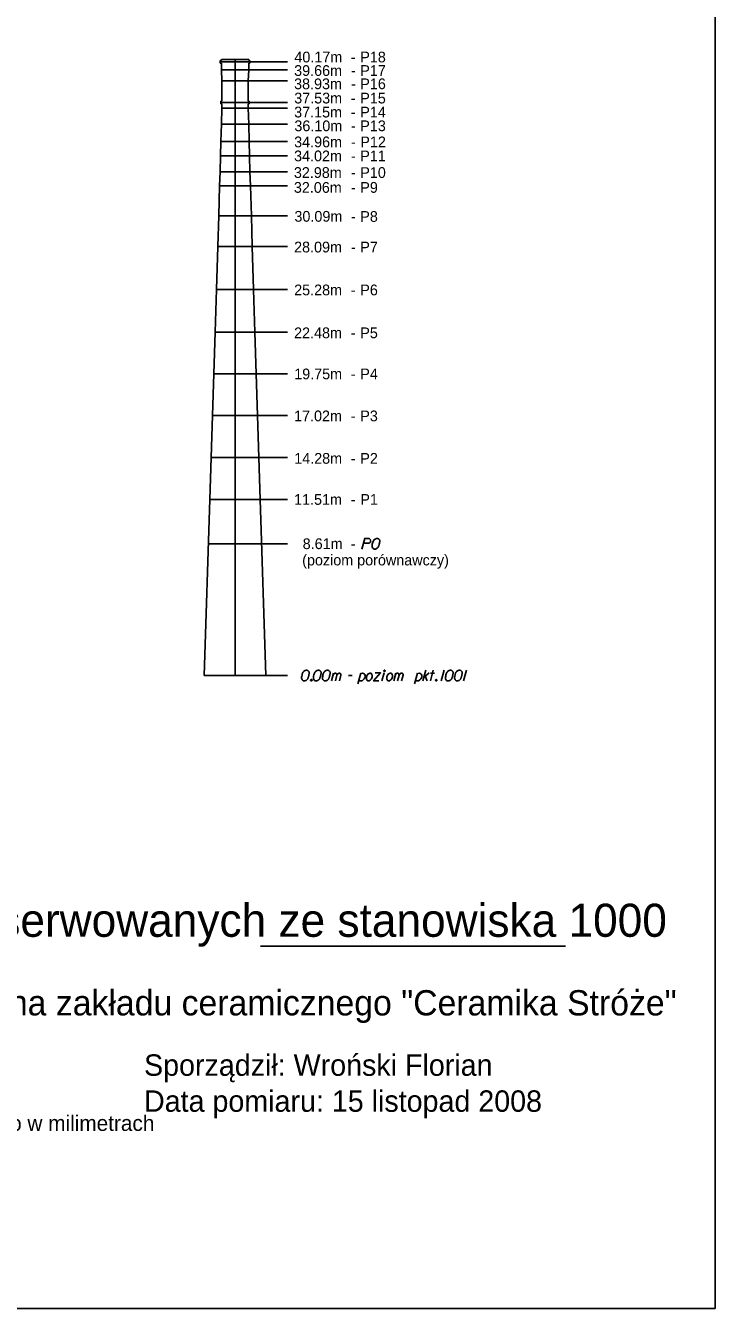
# Model space of a CAD drawing. Extents: x 138 to 6653, y -177 to 1520.
# Drawn here: x 329.68 to 339.59, y 2.29 to 20.71 of the extents above; entities that cross this region are included whole.
import ezdxf

# ---------------------------------------------------------------- set-up
doc = ezdxf.new("R2010")
doc.units = 0
doc.layers.add('Opisy', color=7, linetype='Continuous')
doc.layers.add('Ramka do drukowania', color=7, linetype='Continuous')

msp = doc.modelspace()

# ---------------------------------------------------------------- linework, layer by layer
at = {"layer": 'Opisy'}
for p, q in [((332.474, 20.204), (332.474, 20.185)), ((332.49, 20.204), (332.474, 20.204)), ((332.686, 20.185), (332.474, 20.185)), ((332.474, 20.185), (332.474, 20.166)), ((332.49, 20.166), (332.474, 20.166)), ((332.49, 20.222), (332.49, 20.204)), ((332.49, 20.222), (332.717, 20.222)), ((332.49, 20.072), (332.49, 20.166)), ((332.686, 11.376), (332.686, 20.222)), ((332.686, 20.185), (333.44, 20.185)), ((332.883, 20.222), (332.717, 20.222)), ((332.883, 20.222), (332.883, 20.204)), ((332.883, 20.204), (332.899, 20.204)), ((332.883, 20.166), (332.899, 20.166)), ((332.883, 20.072), (332.883, 20.166)), ((332.899, 20.204), (332.899, 20.185)), ((332.899, 20.185), (332.899, 20.166)), ((332.686, 20.072), (332.49, 20.072)), ((332.497, 19.912), (332.49, 20.072)), ((332.686, 19.912), (332.497, 19.912)), ((332.497, 19.912), (332.497, 19.624)), ((332.686, 20.072), (333.44, 20.072)), ((332.686, 19.912), (333.44, 19.912)), ((332.876, 19.912), (332.883, 20.072)), ((332.876, 19.912), (332.876, 19.624)), ((332.484, 19.624), (332.484, 19.605)), ((332.484, 19.624), (332.497, 19.624)), ((332.686, 19.605), (332.484, 19.605)), ((332.484, 19.605), (332.484, 19.586)), ((332.498, 19.586), (332.484, 19.586)), ((332.497, 19.522), (332.498, 19.586)), ((332.686, 19.605), (333.44, 19.605)), ((332.876, 19.522), (332.874, 19.586)), ((332.874, 19.586), (332.889, 19.586)), ((332.889, 19.624), (332.876, 19.624)), ((332.889, 19.624), (332.889, 19.605)), ((332.889, 19.605), (332.889, 19.586)), ((332.49, 19.291), (332.497, 19.522)), ((332.686, 19.522), (332.497, 19.522)), ((332.686, 19.522), (333.44, 19.522)), ((332.883, 19.291), (332.876, 19.522)), ((332.484, 19.041), (332.49, 19.291)), ((332.686, 19.291), (332.49, 19.291)), ((332.686, 19.291), (333.44, 19.291)), ((332.889, 19.041), (332.883, 19.291)), ((332.477, 18.835), (332.484, 19.041)), ((332.686, 19.041), (332.484, 19.041)), ((332.686, 19.041), (333.44, 19.041)), ((332.896, 18.835), (332.889, 19.041)), ((332.471, 18.607), (332.477, 18.835)), ((332.686, 18.835), (332.477, 18.835)), ((332.686, 18.835), (333.44, 18.835)), ((332.901, 18.607), (332.896, 18.835)), ((332.464, 18.405), (332.471, 18.607)), ((332.686, 18.607), (332.471, 18.607)), ((332.686, 18.607), (333.44, 18.607)), ((332.909, 18.405), (332.901, 18.607)), ((332.452, 17.973), (332.464, 18.405)), ((332.686, 18.405), (332.464, 18.405)), ((332.686, 18.405), (333.44, 18.405)), ((332.921, 17.973), (332.909, 18.405)), ((332.439, 17.535), (332.452, 17.973)), ((332.686, 17.973), (332.452, 17.973)), ((332.686, 17.973), (333.44, 17.973)), ((332.934, 17.535), (332.921, 17.973)), ((332.421, 16.918), (332.439, 17.535)), ((332.686, 17.535), (332.439, 17.535)), ((332.686, 17.535), (333.44, 17.535)), ((332.952, 16.918), (332.934, 17.535)), ((332.401, 16.305), (332.421, 16.918)), ((332.686, 16.918), (332.421, 16.918)), ((332.686, 16.918), (333.44, 16.918)), ((332.971, 16.305), (332.952, 16.918)), ((332.383, 15.706), (332.401, 16.305)), ((332.686, 16.305), (332.401, 16.305)), ((332.686, 16.305), (333.44, 16.305)), ((332.99, 15.706), (332.971, 16.305)), ((332.364, 15.108), (332.383, 15.706)), ((332.686, 15.706), (332.383, 15.706)), ((332.686, 15.706), (333.44, 15.706)), ((333.009, 15.108), (332.99, 15.706)), ((332.345, 14.506), (332.364, 15.108)), ((332.686, 15.108), (332.364, 15.108)), ((332.686, 15.108), (333.44, 15.108)), ((333.027, 14.506), (333.009, 15.108)), ((332.326, 13.9), (332.345, 14.506)), ((332.686, 14.506), (332.345, 14.506)), ((332.686, 14.506), (333.44, 14.506)), ((333.047, 13.9), (333.027, 14.506)), ((332.243, 11.376), (332.326, 13.9)), ((332.686, 13.9), (332.326, 13.9)), ((332.686, 13.9), (333.44, 13.9)), ((333.13, 11.376), (333.047, 13.9)), ((332.686, 13.263), (332.305, 13.263)), ((332.686, 13.263), (333.44, 13.263)), ((332.686, 11.376), (332.243, 11.376)), ((332.686, 11.376), (333.44, 11.376)), ((333.051, 7.488), (337.436, 7.488))]:
    msp.add_line(p, q, dxfattribs=at)
for points in [[(334.509, 13.189), (334.55, 13.343), (334.602, 13.343), (334.609, 13.342), (334.613, 13.34), (334.62, 13.337), (334.625, 13.333), (334.629, 13.328), (334.632, 13.322), (334.635, 13.314), (334.636, 13.306), (334.635, 13.3), (334.634, 13.295), (334.631, 13.291), (334.629, 13.287), (334.625, 13.282), (334.62, 13.278), (334.617, 13.276), (334.611, 13.274), (334.604, 13.272), (334.532, 13.272)], [(334.729, 13.343), (334.727, 13.343), (334.72, 13.342), (334.715, 13.34), (334.711, 13.339), (334.705, 13.337), (334.698, 13.333), (334.692, 13.329), (334.686, 13.325), (334.682, 13.32), (334.679, 13.314), (334.675, 13.308), (334.671, 13.3), (334.669, 13.295), (334.666, 13.288), (334.663, 13.276), (334.659, 13.258), (334.657, 13.243), (334.657, 13.23), (334.658, 13.22), (334.663, 13.209), (334.666, 13.203), (334.672, 13.196), (334.68, 13.191), (334.683, 13.19), (334.691, 13.189), (334.697, 13.189), (334.706, 13.19), (334.715, 13.192), (334.721, 13.196), (334.729, 13.202), (334.733, 13.206), (334.738, 13.21), (334.742, 13.215), (334.744, 13.219), (334.746, 13.225), (334.748, 13.227), (334.75, 13.234), (334.753, 13.241), (334.755, 13.248), (334.756, 13.253), (334.757, 13.257), (334.759, 13.261), (334.761, 13.272), (334.762, 13.278), (334.763, 13.285), (334.765, 13.293), (334.766, 13.304), (334.766, 13.308), (334.765, 13.312), (334.763, 13.317), (334.76, 13.325), (334.756, 13.329), (334.753, 13.333), (334.748, 13.337), (334.743, 13.339), (334.739, 13.34), (334.736, 13.342), (334.729, 13.343)], [(333.716, 11.45), (333.713, 11.45), (333.706, 11.449), (333.701, 11.448), (333.697, 11.447), (333.691, 11.444), (333.684, 11.441), (333.678, 11.437), (333.672, 11.432), (333.668, 11.427), (333.665, 11.421), (333.661, 11.415), (333.657, 11.408), (333.655, 11.403), (333.653, 11.396), (333.649, 11.384), (333.645, 11.365), (333.643, 11.351), (333.643, 11.337), (333.644, 11.328), (333.649, 11.317), (333.653, 11.311), (333.659, 11.303), (333.666, 11.299), (333.67, 11.297), (333.677, 11.296), (333.683, 11.296), (333.693, 11.297), (333.701, 11.3), (333.707, 11.303), (333.716, 11.31), (333.719, 11.313), (333.724, 11.318), (333.728, 11.323), (333.73, 11.327), (333.733, 11.333), (333.734, 11.335), (333.736, 11.341), (333.739, 11.348), (333.741, 11.356), (333.742, 11.361), (333.744, 11.364), (333.745, 11.369), (333.747, 11.38), (333.748, 11.386), (333.75, 11.392), (333.751, 11.401), (333.752, 11.412), (333.752, 11.415), (333.751, 11.42), (333.75, 11.425), (333.746, 11.432), (333.742, 11.437), (333.739, 11.441), (333.734, 11.444), (333.729, 11.447), (333.725, 11.448), (333.722, 11.449), (333.716, 11.45)], [(333.887, 11.45), (333.884, 11.45), (333.877, 11.449), (333.872, 11.448), (333.869, 11.447), (333.862, 11.444), (333.855, 11.441), (333.849, 11.437), (333.843, 11.432), (333.839, 11.427), (333.836, 11.421), (333.832, 11.415), (333.829, 11.408), (333.826, 11.403), (333.824, 11.396), (333.82, 11.384), (333.816, 11.365), (333.814, 11.351), (333.814, 11.337), (333.815, 11.328), (333.82, 11.317), (333.824, 11.311), (333.83, 11.303), (333.837, 11.299), (333.841, 11.297), (333.848, 11.296), (333.854, 11.296), (333.864, 11.297), (333.872, 11.3), (333.878, 11.303), (333.887, 11.31), (333.89, 11.313), (333.895, 11.318), (333.899, 11.323), (333.901, 11.327), (333.904, 11.333), (333.905, 11.335), (333.907, 11.341), (333.91, 11.348), (333.912, 11.356), (333.913, 11.361), (333.915, 11.364), (333.916, 11.369), (333.918, 11.38), (333.92, 11.386), (333.921, 11.392), (333.922, 11.401), (333.923, 11.412), (333.923, 11.415), (333.922, 11.42), (333.921, 11.425), (333.917, 11.432), (333.913, 11.437), (333.91, 11.441), (333.905, 11.444), (333.9, 11.447), (333.896, 11.448), (333.893, 11.449), (333.887, 11.45)], [(334.017, 11.45), (334.014, 11.45), (334.007, 11.449), (334.002, 11.448), (333.998, 11.447), (333.992, 11.444), (333.985, 11.441), (333.979, 11.437), (333.973, 11.432), (333.969, 11.427), (333.966, 11.421), (333.962, 11.415), (333.958, 11.408), (333.956, 11.403), (333.954, 11.396), (333.95, 11.384), (333.946, 11.365), (333.944, 11.351), (333.944, 11.337), (333.945, 11.328), (333.95, 11.317), (333.954, 11.311), (333.96, 11.303), (333.967, 11.299), (333.971, 11.297), (333.978, 11.296), (333.984, 11.296), (333.994, 11.297), (334.002, 11.3), (334.008, 11.303), (334.017, 11.31), (334.02, 11.313), (334.025, 11.318), (334.029, 11.323), (334.031, 11.327), (334.034, 11.333), (334.035, 11.335), (334.037, 11.341), (334.04, 11.348), (334.042, 11.356), (334.043, 11.361), (334.045, 11.364), (334.046, 11.369), (334.048, 11.38), (334.049, 11.386), (334.051, 11.392), (334.052, 11.401), (334.053, 11.412), (334.053, 11.415), (334.052, 11.42), (334.051, 11.425), (334.047, 11.432), (334.043, 11.437), (334.04, 11.441), (334.035, 11.444), (334.03, 11.447), (334.026, 11.448), (334.023, 11.449), (334.017, 11.45)], [(334.831, 11.45), (334.837, 11.45), (334.841, 11.448), (334.845, 11.443), (334.845, 11.437), (334.841, 11.432), (334.837, 11.43), (334.831, 11.43), (334.828, 11.432), (334.824, 11.437), (334.824, 11.443), (334.828, 11.448), (334.831, 11.45)], [(335.387, 11.296), (335.428, 11.45)], [(335.495, 11.296), (335.535, 11.45)], [(335.691, 11.45), (335.649, 11.296)], [(335.784, 11.45), (335.782, 11.45), (335.774, 11.449), (335.77, 11.448), (335.766, 11.447), (335.76, 11.444), (335.753, 11.441), (335.746, 11.437), (335.74, 11.432), (335.737, 11.427), (335.733, 11.421), (335.729, 11.415), (335.726, 11.408), (335.723, 11.403), (335.721, 11.396), (335.717, 11.384), (335.714, 11.365), (335.711, 11.351), (335.711, 11.337), (335.712, 11.328), (335.717, 11.317), (335.721, 11.311), (335.727, 11.303), (335.734, 11.299), (335.738, 11.297), (335.745, 11.296), (335.751, 11.296), (335.761, 11.297), (335.77, 11.3), (335.776, 11.303), (335.784, 11.31), (335.788, 11.313), (335.793, 11.318), (335.796, 11.323), (335.799, 11.327), (335.801, 11.333), (335.802, 11.335), (335.805, 11.341), (335.807, 11.348), (335.81, 11.356), (335.811, 11.361), (335.812, 11.364), (335.813, 11.369), (335.816, 11.38), (335.817, 11.386), (335.818, 11.392), (335.819, 11.401), (335.821, 11.412), (335.821, 11.415), (335.819, 11.42), (335.818, 11.425), (335.814, 11.432), (335.811, 11.437), (335.807, 11.441), (335.802, 11.444), (335.797, 11.447), (335.794, 11.448), (335.79, 11.449), (335.784, 11.45)], [(335.914, 11.45), (335.912, 11.45), (335.904, 11.449), (335.899, 11.448), (335.896, 11.447), (335.89, 11.444), (335.882, 11.441), (335.876, 11.437), (335.87, 11.432), (335.867, 11.427), (335.863, 11.421), (335.859, 11.415), (335.856, 11.408), (335.853, 11.403), (335.851, 11.396), (335.847, 11.384), (335.844, 11.365), (335.841, 11.351), (335.841, 11.337), (335.842, 11.328), (335.847, 11.317), (335.851, 11.311), (335.857, 11.303), (335.864, 11.299), (335.868, 11.297), (335.875, 11.296), (335.881, 11.296), (335.891, 11.297), (335.899, 11.3), (335.905, 11.303), (335.914, 11.31), (335.918, 11.313), (335.922, 11.318), (335.926, 11.323), (335.929, 11.327), (335.931, 11.333), (335.932, 11.335), (335.935, 11.341), (335.937, 11.348), (335.939, 11.356), (335.941, 11.361), (335.942, 11.364), (335.943, 11.369), (335.946, 11.38), (335.947, 11.386), (335.948, 11.392), (335.949, 11.401), (335.95, 11.412), (335.95, 11.415), (335.949, 11.42), (335.948, 11.425), (335.944, 11.432), (335.941, 11.437), (335.937, 11.441), (335.932, 11.444), (335.927, 11.447), (335.924, 11.448), (335.92, 11.449), (335.914, 11.45)], [(336.012, 11.45), (335.971, 11.296)], [(333.78, 11.317), (333.786, 11.317), (333.79, 11.314), (333.793, 11.31), (333.793, 11.303), (333.79, 11.299), (333.786, 11.296), (333.78, 11.296), (333.776, 11.299), (333.773, 11.303), (333.773, 11.31), (333.776, 11.314), (333.78, 11.317)], [(334.074, 11.296), (334.102, 11.407)], [(334.094, 11.378), (334.1, 11.391), (334.106, 11.398), (334.114, 11.403), (334.121, 11.407), (334.126, 11.409), (334.133, 11.409), (334.136, 11.408), (334.14, 11.403), (334.145, 11.397), (334.149, 11.386), (334.15, 11.38), (334.156, 11.391), (334.164, 11.398), (334.171, 11.403), (334.178, 11.407), (334.184, 11.409), (334.19, 11.409), (334.195, 11.408), (334.199, 11.403), (334.202, 11.397), (334.206, 11.386), (334.207, 11.38), (334.187, 11.296)], [(334.13, 11.296), (334.15, 11.38)], [(334.317, 11.374), (334.369, 11.374)], [(334.451, 11.256), (334.493, 11.408)], [(334.489, 11.395), (334.501, 11.404), (334.519, 11.408), (334.534, 11.405), (334.544, 11.398), (334.551, 11.388), (334.556, 11.375), (334.557, 11.363), (334.555, 11.352), (334.551, 11.339), (334.541, 11.324), (334.529, 11.311), (334.511, 11.299), (334.495, 11.296), (334.48, 11.297), (334.465, 11.306)], [(334.625, 11.408), (334.633, 11.408), (334.643, 11.403), (334.653, 11.39), (334.654, 11.384), (334.655, 11.378), (334.655, 11.373), (334.655, 11.354), (334.652, 11.342), (334.646, 11.328), (334.638, 11.316), (334.626, 11.305), (334.615, 11.296), (334.597, 11.296), (334.59, 11.299), (334.582, 11.305), (334.579, 11.311), (334.574, 11.325), (334.574, 11.347), (334.576, 11.354), (334.581, 11.37), (334.586, 11.379), (334.588, 11.384), (334.601, 11.397), (334.613, 11.404), (334.625, 11.408)], [(334.698, 11.41), (334.777, 11.41), (334.676, 11.296), (334.754, 11.296)], [(334.797, 11.296), (334.829, 11.414)], [(334.916, 11.408), (334.925, 11.408), (334.934, 11.403), (334.944, 11.39), (334.945, 11.384), (334.947, 11.378), (334.947, 11.373), (334.947, 11.354), (334.943, 11.342), (334.937, 11.328), (334.93, 11.316), (334.917, 11.305), (334.907, 11.296), (334.888, 11.296), (334.881, 11.299), (334.874, 11.305), (334.87, 11.311), (334.865, 11.325), (334.865, 11.347), (334.868, 11.354), (334.873, 11.37), (334.877, 11.379), (334.88, 11.384), (334.892, 11.397), (334.904, 11.404), (334.916, 11.408)], [(334.967, 11.296), (334.995, 11.407)], [(334.988, 11.378), (334.994, 11.391), (335, 11.398), (335.007, 11.403), (335.015, 11.407), (335.019, 11.409), (335.027, 11.409), (335.029, 11.408), (335.034, 11.403), (335.039, 11.397), (335.042, 11.386), (335.044, 11.38), (335.05, 11.391), (335.057, 11.398), (335.064, 11.403), (335.072, 11.407), (335.078, 11.409), (335.084, 11.409), (335.089, 11.408), (335.092, 11.403), (335.096, 11.397), (335.1, 11.386), (335.101, 11.38), (335.08, 11.296)], [(335.023, 11.296), (335.044, 11.38)], [(335.265, 11.256), (335.306, 11.408)], [(335.302, 11.395), (335.314, 11.404), (335.333, 11.408), (335.347, 11.405), (335.357, 11.398), (335.364, 11.388), (335.369, 11.375), (335.37, 11.363), (335.368, 11.352), (335.364, 11.339), (335.354, 11.324), (335.342, 11.311), (335.324, 11.299), (335.308, 11.296), (335.294, 11.297), (335.278, 11.306)], [(335.402, 11.351), (335.475, 11.412)], [(335.416, 11.363), (335.448, 11.296)], [(335.495, 11.408), (335.553, 11.408)], [(335.574, 11.317), (335.58, 11.317), (335.584, 11.314), (335.587, 11.31), (335.587, 11.303), (335.584, 11.299), (335.58, 11.296), (335.574, 11.296), (335.57, 11.299), (335.567, 11.303), (335.567, 11.31), (335.57, 11.314), (335.574, 11.317)]]:
    msp.add_lwpolyline(points, dxfattribs=at)
at = {"layer": 'Ramka do drukowania'}
for p, q in [((339.587, 2.285), (339.587, 31.985)), ((318.587, 2.285), (339.587, 2.285))]:
    msp.add_line(p, q, dxfattribs=at)

# ---------------------------------------------------------------- texts
at = {"layer": 'Opisy'}
for s, height, p in [('40.17m', 0.1542, (333.539, 20.179)), ('P18', 0.1542, (334.486, 20.179)), ('39.66m', 0.1542, (333.536, 19.985)), ('-', 0.154, (334.349, 20.179)), ('P17', 0.1542, (334.486, 19.985)), ('38.93m', 0.1542, (333.535, 19.794)), ('-', 0.154, (334.351, 19.985)), ('P16', 0.1542, (334.486, 19.794)), ('37.53m', 0.1542, (333.537, 19.589)), ('-', 0.154, (334.354, 19.794)), ('P15', 0.1542, (334.486, 19.589)), ('37.15m', 0.1542, (333.536, 19.388)), ('-', 0.154, (334.349, 19.589)), ('P14', 0.1542, (334.486, 19.388)), ('36.10m', 0.1542, (333.539, 19.191)), ('-', 0.154, (334.349, 19.388)), ('P13', 0.1542, (334.486, 19.191)), ('-', 0.154, (334.351, 19.191)), ('34.96m', 0.1542, (333.536, 18.96)), ('-', 0.154, (334.351, 18.96)), ('P12', 0.1542, (334.487, 18.96)), ('34.02m', 0.1542, (333.535, 18.759)), ('-', 0.154, (334.351, 18.759)), ('P11', 0.1542, (334.486, 18.759)), ('32.98m', 0.1542, (333.532, 18.52)), ('P10', 0.1542, (334.486, 18.52)), ('32.06m', 0.1542, (333.532, 18.306)), ('-', 0.154, (334.351, 18.52)), ('P9', 0.1542, (334.486, 18.306)), ('-', 0.154, (334.351, 18.306)), ('30.09m', 0.1542, (333.54, 17.891)), ('-', 0.154, (334.351, 17.891)), ('P8', 0.1542, (334.486, 17.889)), ('28.09m', 0.1542, (333.535, 17.45)), ('-', 0.154, (334.351, 17.45)), ('P7', 0.1542, (334.486, 17.45)), ('25.28m', 0.1542, (333.536, 16.834)), ('P6', 0.1542, (334.486, 16.834)), ('-', 0.154, (334.349, 16.834)), ('22.48m', 0.1542, (333.535, 16.218)), ('-', 0.154, (334.349, 16.218)), ('P5', 0.1542, (334.486, 16.218)), ('19.75m', 0.1542, (333.537, 15.628)), ('-', 0.154, (334.349, 15.628)), ('P4', 0.1542, (334.486, 15.628)), ('17.02m', 0.1542, (333.535, 15.025)), ('P3', 0.1542, (334.486, 15.025)), ('-', 0.154, (334.349, 15.025)), ('14.28m', 0.1542, (333.537, 14.415)), ('P2', 0.1542, (334.486, 14.415)), ('-', 0.154, (334.35, 14.415)), ('11.51m', 0.1542, (333.535, 13.825)), ('-', 0.154, (334.349, 13.825)), ('P1', 0.1542, (334.487, 13.825)), ('8.61m', 0.1542, (333.659, 13.189)), ('(poziom porównawczy)', 0.15416, (333.651, 12.955)), ('-', 0.154, (334.349, 13.189)), ('Wykres wychyleń osi komina obserwowanych ze stanowiska 1000', 0.47516, (320.28, 7.621)), ('Badanie pionowości i prostoliniowości komina zakładu ceramicznego "Ceramika Stróże"', 0.36281, (320.161, 6.492)), ('Sporządził: Wroński Florian', 0.30766, (331.379, 5.625)), ('Data pomiaru: 15 listopad 2008', 0.30766, (331.379, 5.108)), ('Wartości wychyleń komina dla poszczególnych poziomów podano w milimetrach', 0.22315, (320.913, 4.833))]:
    msp.add_text(s, height=height, dxfattribs=at).set_placement(p)

doc.saveas('drawing.dxf')
